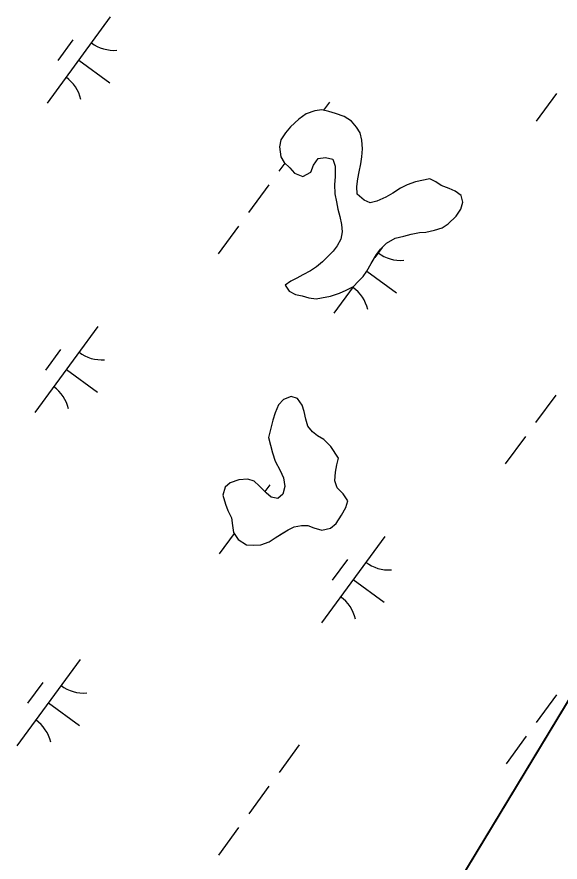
# Model space of a CAD drawing. Extents: x 3905714 to 3926767, y 183354 to 205755.
# Drawn here: x 3913594.2 to 3913848.3, y 192715.9 to 193111.3 of the extents above; entities that cross this region are included whole.
import ezdxf

# ---------------------------------------------------------------- set-up
doc = ezdxf.new("R2010")
doc.units = 0
doc.layers.add('V-TOPO-SHOR', color=7, linetype='Continuous')
doc.layers.add('V-WETL-SWMP', color=7, linetype='Continuous')

msp = doc.modelspace()

# ---------------------------------------------------------------- linework, layer by layer
at = {"layer": 'V-TOPO-SHOR'}
for points in [[(3913780.75, 193034.18), (3913776.74, 193032.79), (3913773.67, 193031.16), (3913770.12, 193028.83), (3913766.81, 193026.96), (3913762.57, 193025.1), (3913759.5, 193024.41), (3913756.68, 193025.61), (3913753.4, 193028.45), (3913753.19, 193031.99), (3913753.68, 193035.52), (3913754.4, 193038.81), (3913755.13, 193042.57), (3913755.62, 193045.86), (3913755.88, 193049.63), (3913755.67, 193053.64), (3913754.75, 193057.17), (3913753.11, 193059.77), (3913750.77, 193062.61), (3913747.26, 193064.75), (3913743.26, 193066.19), (3913740.21, 193067.15), (3913736.91, 193067.88), (3913733.61, 193067.42), (3913729.6, 193066.03), (3913726.05, 193063.46), (3913722.27, 193059.95), (3913719.9, 193057.14), (3913717.76, 193053.86), (3913717.03, 193050.57), (3913717.71, 193045.85), (3913719.34, 193043.25), (3913721.92, 193040.65), (3913724.02, 193038.28), (3913728.02, 193036.61), (3913731.8, 193038.7), (3913733, 193041.99), (3913735.13, 193045.04), (3913738.67, 193045.49), (3913741.96, 193044.77), (3913743.12, 193041.46), (3913743.09, 193036.52), (3913742.83, 193032.99), (3913743.04, 193028.51), (3913743.72, 193024.74), (3913744.41, 193021.44), (3913745.33, 193017.9), (3913746.02, 193014.13), (3913746.47, 193010.83), (3913745.74, 193007.3), (3913744.08, 193004.25), (3913742.18, 193001.67), (3913739.57, 192999.1), (3913737.2, 192996.76), (3913734.36, 192994.42), (3913731.53, 192992.55), (3913727.98, 192990.69), (3913725.15, 192989.06), (3913722.31, 192987.66), (3913719.71, 192985.79), (3913721.58, 192982.96), (3913724.63, 192981.52), (3913727.69, 192980.8), (3913730.75, 192979.84), (3913734.27, 192979.35), (3913737.58, 192980.03), (3913740.88, 192980.72), (3913745.12, 192982.11), (3913748.19, 192983.51), (3913751.74, 192985.13), (3913753.87, 192987.48), (3913756.24, 192989.82), (3913757.9, 192992.4), (3913760.04, 192995.92), (3913762.42, 193000.14), (3913764.32, 193002.72), (3913767.16, 193005.53), (3913771.18, 193007.86), (3913775.19, 193008.78), (3913778.72, 193009.7), (3913782.5, 193010.39), (3913785.56, 193010.6), (3913789.57, 193011.52), (3913793.11, 193012.68), (3913795.94, 193014.55), (3913799.73, 193018.05), (3913801.87, 193021.34), (3913802.83, 193024.63), (3913802.14, 193027.7), (3913799.33, 193029.83), (3913796.51, 193031.02), (3913792.75, 193032.46), (3913790.17, 193034.12), (3913787.35, 193035.55), (3913780.75, 193034.18)], [(3913741.17, 192910.31), (3913737.89, 192913.63), (3913734.84, 192915.29), (3913732.5, 192917.19), (3913730.39, 192919.79), (3913729.47, 192923.1), (3913728.55, 192926.63), (3913727.63, 192929.7), (3913725.53, 192932.77), (3913722.47, 192933.73), (3913718.93, 192932.34), (3913716.56, 192929.76), (3913715.12, 192926.01), (3913713.93, 192922.71), (3913712.96, 192918.95), (3913711.99, 192914.49), (3913712.92, 192910.95), (3913713.84, 192907.41), (3913714.99, 192903.4), (3913717.32, 192899.15), (3913718.95, 192895.61), (3913719.63, 192891.6), (3913718.67, 192888.07), (3913716.3, 192885.96), (3913713.25, 192886.69), (3913710.9, 192888.59), (3913707.62, 192891.9), (3913705.28, 192894.04), (3913702.23, 192895), (3913697.99, 192894.79), (3913693.97, 192893.4), (3913691.61, 192891.29), (3913690.64, 192887.53), (3913691.8, 192883.29), (3913692.96, 192880.45), (3913694.58, 192876.91), (3913695.04, 192873.37), (3913695.49, 192870.08), (3913697.82, 192866.77), (3913701.58, 192864.39), (3913705.11, 192864.13), (3913708.4, 192864.35), (3913712.18, 192865.74), (3913715.02, 192867.61), (3913718.09, 192869.47), (3913721.16, 192871.34), (3913724, 192872.73), (3913727.3, 192873.42), (3913730.36, 192873.4), (3913733.18, 192872.21), (3913736.94, 192871.24), (3913740.95, 192872.16), (3913743.55, 192874.27), (3913746.16, 192878.26), (3913748.07, 192881.78), (3913749.03, 192884.83), (3913746.93, 192888.14), (3913744.12, 192890.98), (3913742.96, 192894.29), (3913743.22, 192898.29), (3913743.95, 192901.82), (3913744.67, 192904.88), (3913741.17, 192910.31)], [(3913628.09, 192402.75), (3913635.48, 192415.77), (3913637.65, 192430.9), (3913637.7, 192439.26), (3913638.28, 192448.66), (3913644.08, 192458.55), (3913651.98, 192469.99), (3913714.7, 192564.17), (3913915.66, 192896.26)]]:
    msp.add_lwpolyline(points, dxfattribs=at)
at = {"layer": 'V-WETL-SWMP'}
for p, q in [((3913637.92, 193111.35), (3913608.37, 193071.02)), ((3913620.47, 193100.58), (3913613.38, 193090.9)), ((3913623.15, 193091.18), (3913637.67, 193080.54)), ((3913846.63, 193075.49), (3913837.17, 193062.58)), ((3913740.47, 193071.45), (3913737.72, 193067.7)), ((3913729.6, 193066.03), (3913726.06, 193063.46)), ((3913733.61, 193067.42), (3913729.6, 193066.03)), ((3913736.91, 193067.88), (3913733.61, 193067.42)), ((3913740.21, 193067.15), (3913736.91, 193067.88)), ((3913743.26, 193066.19), (3913740.21, 193067.15)), ((3913747.26, 193064.75), (3913743.26, 193066.19)), ((3913750.78, 193062.61), (3913747.26, 193064.75)), ((3913726.06, 193063.46), (3913722.27, 193059.95)), ((3913753.11, 193059.77), (3913750.78, 193062.61)), ((3913719.9, 193057.14), (3913717.76, 193053.86)), ((3913722.27, 193059.95), (3913719.9, 193057.14)), ((3913754.75, 193057.17), (3913753.11, 193059.77)), ((3913755.67, 193053.64), (3913754.75, 193057.17)), ((3913717.76, 193053.86), (3913717.03, 193050.57)), ((3913755.88, 193049.63), (3913755.67, 193053.64)), ((3913717.03, 193050.57), (3913717.71, 193045.85)), ((3913755.62, 193045.86), (3913755.88, 193049.63)), ((3913717.71, 193045.85), (3913719.34, 193043.25)), ((3913732.99, 193041.99), (3913735.13, 193045.04)), ((3913735.13, 193045.04), (3913738.67, 193045.49)), ((3913738.67, 193045.49), (3913741.96, 193044.77)), ((3913741.96, 193044.77), (3913743.12, 193041.46)), ((3913755.13, 193042.57), (3913755.62, 193045.86)), ((3913719.61, 193042.98), (3913716.83, 193039.18)), ((3913719.34, 193043.25), (3913721.92, 193040.65)), ((3913721.92, 193040.65), (3913724.02, 193038.28)), ((3913731.8, 193038.7), (3913732.99, 193041.99)), ((3913743.12, 193041.46), (3913743.09, 193036.52)), ((3913754.4, 193038.81), (3913755.13, 193042.57)), ((3913724.02, 193038.28), (3913728.02, 193036.61)), ((3913728.02, 193036.61), (3913731.8, 193038.7)), ((3913753.68, 193035.52), (3913754.4, 193038.81)), ((3913712.1, 193032.73), (3913702.64, 193019.82)), ((3913743.09, 193036.52), (3913742.83, 193032.99)), ((3913742.83, 193032.99), (3913743.04, 193028.51)), ((3913753.19, 193031.99), (3913753.68, 193035.52)), ((3913776.74, 193032.79), (3913773.67, 193031.16)), ((3913780.75, 193034.18), (3913776.74, 193032.79)), ((3913787.35, 193035.55), (3913780.75, 193034.18)), ((3913790.17, 193034.12), (3913787.35, 193035.55)), ((3913792.75, 193032.46), (3913790.17, 193034.12)), ((3913753.4, 193028.45), (3913753.19, 193031.99)), ((3913770.12, 193028.82), (3913766.81, 193026.96)), ((3913773.67, 193031.16), (3913770.12, 193028.82)), ((3913796.51, 193031.03), (3913792.75, 193032.46)), ((3913799.33, 193029.83), (3913796.51, 193031.03)), ((3913802.14, 193027.7), (3913799.33, 193029.83)), ((3913743.04, 193028.51), (3913743.73, 193024.74)), ((3913756.68, 193025.61), (3913753.4, 193028.45)), ((3913759.5, 193024.41), (3913756.68, 193025.61)), ((3913762.57, 193025.1), (3913759.5, 193024.41)), ((3913766.81, 193026.96), (3913762.57, 193025.1)), ((3913802.83, 193024.63), (3913802.14, 193027.7)), ((3913743.73, 193024.74), (3913744.41, 193021.44)), ((3913744.41, 193021.44), (3913745.33, 193017.9)), ((3913799.73, 193018.05), (3913801.87, 193021.34)), ((3913801.87, 193021.34), (3913802.83, 193024.63)), ((3913745.33, 193017.9), (3913746.02, 193014.13)), ((3913795.94, 193014.55), (3913799.73, 193018.05)), ((3913697.92, 193013.37), (3913688.46, 193000.46)), ((3913746.02, 193014.13), (3913746.47, 193010.83)), ((3913793.11, 193012.68), (3913795.94, 193014.55)), ((3913746.47, 193010.83), (3913745.74, 193007.3)), ((3913775.19, 193008.78), (3913778.72, 193009.7)), ((3913778.72, 193009.7), (3913782.5, 193010.39)), ((3913782.5, 193010.39), (3913785.56, 193010.6)), ((3913785.56, 193010.6), (3913789.57, 193011.52)), ((3913789.57, 193011.52), (3913793.11, 193012.68)), ((3913745.74, 193007.3), (3913744.08, 193004.25)), ((3913764.32, 193002.72), (3913767.16, 193005.53)), ((3913767.16, 193005.53), (3913771.18, 193007.86)), ((3913771.18, 193007.86), (3913775.19, 193008.78)), ((3913742.18, 193001.67), (3913739.57, 192999.1)), ((3913744.08, 193004.25), (3913742.18, 193001.67)), ((3913765.11, 193003.5), (3913761.66, 192998.8)), ((3913762.42, 193000.14), (3913764.32, 193002.72)), ((3913739.57, 192999.1), (3913737.2, 192996.76)), ((3913760.04, 192995.92), (3913762.42, 193000.14)), ((3913734.36, 192994.42), (3913731.53, 192992.55)), ((3913737.2, 192996.76), (3913734.36, 192994.42)), ((3913757.9, 192992.4), (3913760.04, 192995.92)), ((3913727.98, 192990.69), (3913725.15, 192989.06)), ((3913731.53, 192992.55), (3913727.98, 192990.69)), ((3913753.87, 192987.48), (3913756.24, 192989.82)), ((3913756.24, 192989.82), (3913757.9, 192992.4)), ((3913757.92, 192992.44), (3913771.84, 192982.24)), ((3913722.31, 192987.66), (3913719.71, 192985.79)), ((3913719.71, 192985.79), (3913721.58, 192982.96)), ((3913725.15, 192989.06), (3913722.31, 192987.66)), ((3913751.73, 192985.13), (3913753.87, 192987.48)), ((3913721.58, 192982.96), (3913724.63, 192981.52)), ((3913724.63, 192981.52), (3913727.69, 192980.8)), ((3913740.88, 192980.72), (3913745.12, 192982.11)), ((3913751.61, 192985.08), (3913742.55, 192972.71)), ((3913745.12, 192982.11), (3913748.19, 192983.51)), ((3913748.19, 192983.51), (3913751.73, 192985.13)), ((3913727.69, 192980.8), (3913730.75, 192979.84)), ((3913730.75, 192979.84), (3913734.27, 192979.35)), ((3913734.27, 192979.35), (3913740.88, 192980.72)), ((3913632.15, 192966.53), (3913602.6, 192926.19)), ((3913614.69, 192955.76), (3913607.6, 192946.08)), ((3913617.37, 192946.36), (3913631.89, 192935.72)), ((3913846.28, 192934.42), (3913836.82, 192921.52)), ((3913718.93, 192932.34), (3913716.56, 192929.77)), ((3913722.47, 192933.73), (3913718.93, 192932.34)), ((3913725.52, 192932.77), (3913722.47, 192933.73)), ((3913727.63, 192929.7), (3913725.52, 192932.77)), ((3913715.12, 192926.01), (3913713.93, 192922.71)), ((3913716.56, 192929.77), (3913715.12, 192926.01)), ((3913728.55, 192926.63), (3913727.63, 192929.7)), ((3913729.47, 192923.1), (3913728.55, 192926.63)), ((3913713.93, 192922.71), (3913712.96, 192918.95)), ((3913730.39, 192919.79), (3913729.47, 192923.1)), ((3913712.96, 192918.95), (3913712, 192914.49)), ((3913732.5, 192917.19), (3913730.39, 192919.79)), ((3913712, 192914.49), (3913712.92, 192910.95)), ((3913734.84, 192915.29), (3913732.5, 192917.19)), ((3913737.89, 192913.63), (3913734.84, 192915.29)), ((3913832.1, 192915.06), (3913822.64, 192902.16)), ((3913712.92, 192910.95), (3913713.84, 192907.41)), ((3913741.17, 192910.31), (3913737.89, 192913.63)), ((3913744.67, 192904.87), (3913741.17, 192910.31)), ((3913713.84, 192907.41), (3913714.99, 192903.4)), ((3913714.99, 192903.4), (3913717.32, 192899.15)), ((3913743.95, 192901.82), (3913744.67, 192904.87)), ((3913717.37, 192899.05), (3913717.23, 192898.87)), ((3913717.32, 192899.15), (3913718.95, 192895.61)), ((3913742.96, 192894.29), (3913743.22, 192898.29)), ((3913743.22, 192898.29), (3913743.95, 192901.82)), ((3913697.99, 192894.79), (3913693.98, 192893.4)), ((3913702.23, 192895), (3913697.99, 192894.79)), ((3913705.28, 192894.04), (3913702.23, 192895)), ((3913915.66, 192896.25), (3913714.7, 192564.17)), ((3913718.95, 192895.61), (3913719.63, 192891.6)), ((3913691.61, 192891.29), (3913690.64, 192887.53)), ((3913693.98, 192893.4), (3913691.61, 192891.29)), ((3913707.62, 192891.9), (3913705.28, 192894.04)), ((3913710.9, 192888.59), (3913707.62, 192891.9)), ((3913712.5, 192892.41), (3913710.21, 192889.29)), ((3913719.63, 192891.6), (3913718.67, 192888.07)), ((3913744.12, 192890.98), (3913742.96, 192894.29)), ((3913746.93, 192888.14), (3913744.12, 192890.98)), ((3913690.64, 192887.53), (3913691.8, 192883.28)), ((3913713.25, 192886.69), (3913710.9, 192888.59)), ((3913716.3, 192885.97), (3913713.25, 192886.69)), ((3913718.67, 192888.07), (3913716.3, 192885.97)), ((3913749.03, 192884.83), (3913746.93, 192888.14)), ((3913691.8, 192883.28), (3913692.96, 192880.45)), ((3913748.07, 192881.78), (3913749.03, 192884.83)), ((3913692.96, 192880.45), (3913694.58, 192876.91)), ((3913746.16, 192878.26), (3913748.07, 192881.78)), ((3913694.58, 192876.91), (3913695.04, 192873.37)), ((3913743.55, 192874.27), (3913746.16, 192878.26)), ((3913695.04, 192873.37), (3913695.49, 192870.08)), ((3913715.02, 192867.61), (3913721.16, 192871.34)), ((3913721.16, 192871.34), (3913724, 192872.73)), ((3913724, 192872.73), (3913727.3, 192873.42)), ((3913727.3, 192873.42), (3913730.36, 192873.4)), ((3913730.36, 192873.4), (3913733.18, 192872.21)), ((3913733.18, 192872.21), (3913736.94, 192871.24)), ((3913736.94, 192871.24), (3913740.95, 192872.16)), ((3913740.95, 192872.16), (3913743.55, 192874.27)), ((3913695.8, 192869.62), (3913688.86, 192860.15)), ((3913695.49, 192870.08), (3913697.82, 192866.77)), ((3913697.82, 192866.77), (3913701.58, 192864.39)), ((3913712.18, 192865.74), (3913715.02, 192867.61)), ((3913766.32, 192868.22), (3913736.77, 192827.89)), ((3913701.58, 192864.39), (3913705.11, 192864.13)), ((3913705.11, 192864.13), (3913708.41, 192864.35)), ((3913708.41, 192864.35), (3913712.18, 192865.74)), ((3913748.87, 192857.45), (3913741.78, 192847.77)), ((3913751.55, 192848.05), (3913766.07, 192837.42)), ((3913623.79, 192810.61), (3913594.24, 192770.27)), ((3913606.33, 192799.84), (3913599.24, 192790.16)), ((3913846.68, 192794.11), (3913837.22, 192781.2)), ((3913609.01, 192790.44), (3913623.53, 192779.8)), ((3913832.5, 192774.75), (3913823.04, 192761.84)), ((3913726.33, 192770.71), (3913716.88, 192757.8)), ((3913712.15, 192751.35), (3913702.69, 192738.44)), ((3913697.97, 192731.99), (3913688.51, 192719.08))]:
    msp.add_line(p, q, dxfattribs=at)
for centre, start, end in [((3913639.66, 193113.32), 233, 274.5436), ((3913607.01, 193068.76), 13, 54.5436), ((3913773.84, 193015.02), 233, 274.5436), ((3913741.19, 192970.45), 13, 54.5436), ((3913633.89, 192968.5), 233, 274.5436), ((3913601.24, 192923.94), 13, 54.5436), ((3913768.07, 192870.2), 233, 274.5436), ((3913735.42, 192825.63), 13, 54.5436), ((3913625.53, 192812.58), 233, 274.5436), ((3913592.88, 192768.02), 13, 54.5436)]:
    msp.add_arc(centre, 17.62, start, end, dxfattribs=at)

doc.saveas('drawing.dxf')
